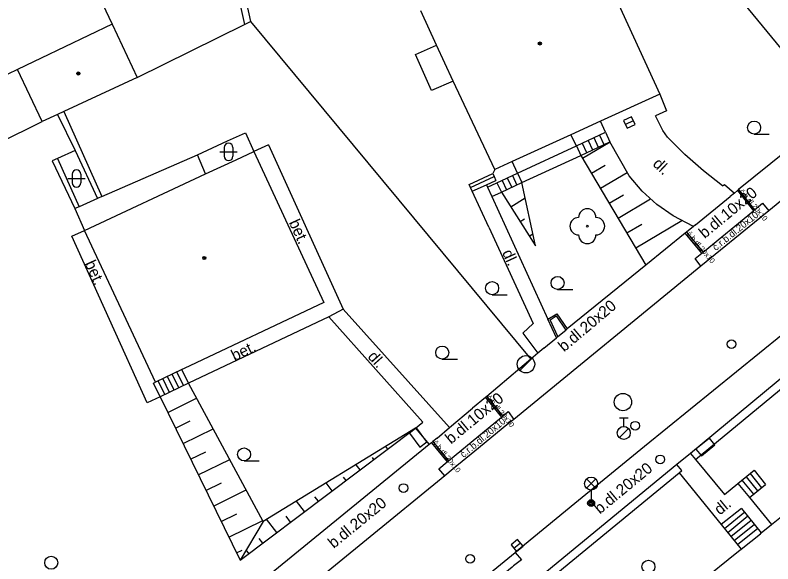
# Model space of a CAD drawing. Extents: x -600391 to -599491, y -1160176 to -1159402.
# Drawn here: x -600063.01 to -600019.4, y -1160017.47 to -1159985.87 of the extents above; entities that cross this region are included whole.
import ezdxf

# ---------------------------------------------------------------- set-up
doc = ezdxf.new("R2010")
doc.units = 0
for name, color, linetype in [('Level 10', 7, 'Continuous'), ('Level 11', 7, 'Continuous'), ('Level 14', 7, 'Continuous'), ('Level 15', 7, 'Continuous'), ('Level 22', 7, 'Continuous'), ('Level 24', 7, 'Continuous'), ('Level 27', 7, 'Continuous'), ('Level 28', 7, 'Continuous'), ('Level 33', 7, 'Continuous'), ('Level 36', 7, 'Continuous'), ('Level 39', 7, 'Continuous'), ('Level 40', 7, 'Continuous'), ('Level 5', 7, 'Continuous'), ('Level 51', 7, 'Continuous'), ('Level 7', 7, 'Continuous'), ('Level 8', 7, 'Continuous')]:
    doc.layers.add(name, color=color, linetype=linetype)

msp = doc.modelspace()

# ---------------------------------------------------------------- linework, layer by layer
at = {"layer": 'Level 10'}
for points in [[(-600001.33, -1159982.1), (-600019.64, -1159997.13)], [(-600019.64, -1159997.13), (-600023.55, -1160000.32)], [(-600023.55, -1160000.32), (-600034.3, -1160009.15), (-600034.72, -1160009.46)], [(-600018.85, -1160004.26), (-600026.78, -1160010.71), (-600030.8, -1160014), (-600034.23, -1160016.81)], [(-600034.72, -1160009.46), (-600036.56, -1160010.97), (-600037.8, -1160011.99), (-600038.28, -1160012.39)], [(-600038.28, -1160012.39), (-600047.29, -1160019.77)], [(-600041.41, -1160022.69), (-600034.23, -1160016.81)]]:
    msp.add_lwpolyline(points, dxfattribs=at)
at = {"layer": 'Level 11'}
for points in [[(-600037.8, -1159989.66), (-600039.04, -1159990.21), (-600039.97, -1159988.14), (-600038.77, -1159987.59)], [(-600025.9, -1159990.41), (-600025.52, -1159991.37)], [(-600025.52, -1159991.37), (-600026.15, -1159991.66)], [(-600025.47, -1159992.9), (-600025.73, -1159992.5), (-600025.95, -1159992.09), (-600026.15, -1159991.66)], [(-600029.03, -1159992.61), (-600029.33, -1159991.98)], [(-600030.71, -1159993.39), (-600031.02, -1159992.75)], [(-600030.71, -1159993.39), (-600029.03, -1159992.61)], [(-600029.37, -1159992.77), (-600029.12, -1159993.31)], [(-600029.03, -1159992.61), (-600028.78, -1159993.16)], [(-600030.46, -1159993.94), (-600028.78, -1159993.16)], [(-600030.38, -1159993.24), (-600030.12, -1159993.78)], [(-600030.04, -1159993.08), (-600029.79, -1159993.63)], [(-600029.7, -1159992.92), (-600029.45, -1159993.47)], [(-600027.67, -1159995.12), (-600028.78, -1159993.16)], [(-600022.29, -1159995.7), (-600023.4, -1159994.83), (-600024.46, -1159993.89), (-600025.47, -1159992.9)], [(-600048.44, -1159993.33), (-600049.27, -1159993.71)], [(-600048.44, -1159993.33), (-600044.14, -1160002.79)], [(-600034.1, -1159994.97), (-600030.71, -1159993.39)], [(-600030.71, -1159993.39), (-600030.46, -1159993.94)], [(-600058.03, -1159996.31), (-600052.52, -1159993.91)], [(-600033.85, -1159995.51), (-600030.46, -1159993.94)], [(-600034.1, -1159994.97), (-600034.4, -1159994.3)], [(-600036.88, -1159995.62), (-600035.52, -1159994.99)], [(-600035.41, -1159994.76), (-600035.52, -1159994.99)], [(-600035.52, -1159994.99), (-600035.44, -1159995.15)], [(-600035.28, -1159995.52), (-600034.1, -1159994.97)], [(-600034.1, -1159994.97), (-600033.85, -1159995.51)], [(-600036.8, -1159995.79), (-600035.44, -1159995.15)], [(-600036.7, -1159996.01), (-600035.88, -1159995.63), (-600035.34, -1159995.38)], [(-600035.44, -1159995.15), (-600035.34, -1159995.38)], [(-600034.98, -1159995.38), (-600034.73, -1159995.92)], [(-600034.69, -1159995.24), (-600034.43, -1159995.79)], [(-600034.39, -1159995.1), (-600034.14, -1159995.65)], [(-600023.96, -1159998.03), (-600025.13, -1159997.43), (-600026.07, -1159996.77), (-600026.92, -1159996), (-600027.67, -1159995.12)], [(-600036.8, -1159995.79), (-600036.88, -1159995.62)], [(-600036.7, -1159996.01), (-600036.8, -1159995.79)], [(-600035.88, -1159995.63), (-600035.82, -1159995.77)], [(-600035.82, -1159995.77), (-600035.28, -1159995.52)], [(-600035.82, -1159995.77), (-600035.57, -1159996.32)], [(-600035.28, -1159995.52), (-600035.02, -1159996.06)], [(-600035.02, -1159996.06), (-600033.85, -1159995.51)], [(-600022.29, -1159995.7), (-600022.19, -1159995.62)], [(-600022.19, -1159995.62), (-600021.61, -1159996.11)], [(-600035.75, -1159998.07), (-600036.7, -1159996.01)], [(-600035.57, -1159996.32), (-600035.02, -1159996.06)], [(-600021.44, -1159995.97), (-600020.52, -1159997.14)], [(-600021.37, -1159995.91), (-600020.45, -1159997.07)], [(-600035.57, -1159996.32), (-600032.35, -1160003.37)], [(-600023.55, -1160000.32), (-600023.87, -1159999.89), (-600023.49, -1159999.58), (-600023.41, -1159999.51), (-600020.52, -1159997.14), (-600020.45, -1159997.07), (-600019.99, -1159996.7), (-600019.64, -1159997.13)], [(-600059.76, -1159998.59), (-600059.03, -1159998.26)], [(-600035.75, -1159998.07), (-600033.19, -1160003.63)], [(-600023.49, -1159999.58), (-600024.45, -1159998.42)], [(-600024.37, -1159998.36), (-600023.41, -1159999.51)], [(-600055.42, -1160008.19), (-600059.76, -1159998.59)], [(-600044.14, -1160002.79), (-600044.96, -1160003.25)], [(-600044.14, -1160002.79), (-600038.01, -1160009.62)], [(-600044.96, -1160003.25), (-600053.04, -1160007.07)], [(-600039.54, -1160009.31), (-600044.96, -1160003.25)], [(-600033.19, -1160003.63), (-600033.79, -1160004.19)], [(-600033.79, -1160004.19), (-600032.92, -1160005.33)], [(-600053.04, -1160007.07), (-600053.42, -1160006.27)], [(-600053.86, -1160007.46), (-600054.24, -1160006.67)], [(-600053.59, -1160007.33), (-600053.97, -1160006.54)], [(-600053.32, -1160007.2), (-600053.7, -1160006.4)], [(-600054.67, -1160007.85), (-600055.05, -1160007.06), (-600054.94, -1160007.01)], [(-600054.4, -1160007.72), (-600054.78, -1160006.93)], [(-600053.04, -1160007.07), (-600054.67, -1160007.85)], [(-600054.13, -1160007.59), (-600054.51, -1160006.8)], [(-600054.67, -1160007.85), (-600055.42, -1160008.19)], [(-600035.95, -1160007.89), (-600035.02, -1160009.02)], [(-600035.87, -1160007.82), (-600034.94, -1160008.96)], [(-600038.28, -1160012.39), (-600038.62, -1160011.99), (-600038.15, -1160011.6), (-600038.07, -1160011.53), (-600035.02, -1160009.02), (-600034.94, -1160008.96), (-600034.63, -1160008.7), (-600034.3, -1160009.15)], [(-600039.97, -1160009.66), (-600039.54, -1160009.31)], [(-600039.97, -1160009.66), (-600039.19, -1160010.6)], [(-600039.05, -1160010.49), (-600038.15, -1160011.6)], [(-600038.98, -1160010.42), (-600038.07, -1160011.53)], [(-600023.86, -1160011.46), (-600022.19, -1160013.47)], [(-600024.79, -1160012.23), (-600022.38, -1160015.21), (-600021.23, -1160016.62)], [(-600021.41, -1160012.84), (-600020.48, -1160012.08)], [(-600020.71, -1160012.27), (-600020.05, -1160013.08)], [(-600020.48, -1160012.08), (-600019.82, -1160012.9)], [(-600022.19, -1160013.47), (-600021.41, -1160012.84)], [(-600021.41, -1160012.84), (-600020.75, -1160013.65), (-600019.48, -1160015.21)], [(-600021.18, -1160012.65), (-600020.51, -1160013.46)], [(-600020.94, -1160012.46), (-600020.28, -1160013.27)], [(-600020.75, -1160013.65), (-600019.82, -1160012.9)], [(-600021.21, -1160014.27), (-600022.38, -1160015.21)], [(-600021.02, -1160014.5), (-600022.19, -1160015.45)], [(-600021.21, -1160014.27), (-600020.07, -1160015.69)], [(-600020.84, -1160014.73), (-600022, -1160015.68)], [(-600020.65, -1160014.97), (-600021.81, -1160015.91)], [(-600020.46, -1160015.2), (-600021.62, -1160016.15)], [(-600020.27, -1160015.43), (-600021.43, -1160016.38)], [(-600034.23, -1160016.81), (-600033.87, -1160017.23), (-600034.32, -1160017.59), (-600034.4, -1160017.65), (-600040.45, -1160022.61), (-600040.53, -1160022.67), (-600041.06, -1160023.11), (-600041.41, -1160022.69)]]:
    msp.add_lwpolyline(points, dxfattribs=at)
at = {"layer": 'Level 14'}
for points in [[(-600030.46, -1159993.94), (-600026.71, -1160000.26)], [(-600033.07, -1159999.15), (-600033.85, -1159995.51)], [(-600035.02, -1159996.06), (-600033.07, -1159999.15)], [(-600048.73, -1160015.02), (-600053.04, -1160007.07)], [(-600054.67, -1160007.85), (-600050.07, -1160017.25)], [(-600050.07, -1160017.25), (-600039.97, -1160009.66)], [(-600039.97, -1160009.66), (-600048.73, -1160015.02)], [(-600048.73, -1160015.02), (-600050.07, -1160017.25)]]:
    msp.add_lwpolyline(points, dxfattribs=at)
at = {"layer": 'Level 15'}
for points in [[(-600030.35, -1159994.11), (-600028.77, -1159993.17)], [(-600029.84, -1159994.97), (-600029.06, -1159994.51)], [(-600029.33, -1159995.83), (-600027.79, -1159994.92)], [(-600028.82, -1159996.69), (-600028, -1159996.21)], [(-600034.49, -1159996.91), (-600033.66, -1159996.38)], [(-600028.31, -1159997.55), (-600026.45, -1159996.45)], [(-600033.95, -1159997.75), (-600033.7, -1159997.59)], [(-600027.8, -1159998.41), (-600026.94, -1159997.9)], [(-600027.29, -1159999.27), (-600024.64, -1159997.7)], [(-600033.42, -1159998.6), (-600033.22, -1159998.47)], [(-600054.23, -1160008.75), (-600052.57, -1160007.93)], [(-600053.79, -1160009.65), (-600052.94, -1160009.23)], [(-600053.35, -1160010.54), (-600051.62, -1160009.69)], [(-600052.92, -1160011.44), (-600052.03, -1160011.01)], [(-600041.56, -1160010.86), (-600041.68, -1160010.71)], [(-600052.48, -1160012.34), (-600050.66, -1160011.45)], [(-600042.36, -1160011.46), (-600042.45, -1160011.35)], [(-600043.16, -1160012.06), (-600043.39, -1160011.76)], [(-600052.04, -1160013.24), (-600051.14, -1160012.8)], [(-600044.76, -1160013.26), (-600045.11, -1160012.8)], [(-600043.96, -1160012.66), (-600044.11, -1160012.47)], [(-600051.6, -1160014.14), (-600049.71, -1160013.21)], [(-600045.56, -1160013.86), (-600045.76, -1160013.6)], [(-600046.36, -1160014.46), (-600046.82, -1160013.85)], [(-600051.16, -1160015.03), (-600050.26, -1160014.59)], [(-600050.72, -1160015.93), (-600048.76, -1160014.97)], [(-600047.96, -1160015.67), (-600048.54, -1160014.9)], [(-600047.16, -1160015.06), (-600047.42, -1160014.72)], [(-600048.76, -1160016.27), (-600048.96, -1160016)], [(-600050.28, -1160016.83), (-600049.95, -1160016.67)], [(-600049.56, -1160016.87), (-600049.72, -1160016.66)]]:
    msp.add_lwpolyline(points, dxfattribs=at)
at = {"layer": 'Level 22'}
msp.add_circle((-600030.08, -1159998.02), 0.05, dxfattribs=at)
for centre, start, end in [((-600030.08, -1159997.52), 0, 180), ((-600030.58, -1159998.02), 90, 270), ((-600029.58, -1159998.02), 270, 90), ((-600030.08, -1159998.52), 180, 0)]:
    msp.add_arc(centre, 0.5, start, end, dxfattribs=at)
at = {"layer": 'Level 24'}
for points in [[(-600040.319, -1160009.939), (-600039.721, -1160010.74), (-600039.321, -1160010.441), (-600039.919, -1160009.64)], [(-600023.505, -1160011.252), (-600022.736, -1160010.613), (-600023.055, -1160010.228), (-600023.824, -1160010.867)]]:
    msp.add_lwpolyline(points, close=True, dxfattribs=at)
at = {"layer": 'Level 27'}
for p, q in [((-600027.433, -1159991.945), (-600027.887, -1159992.155)), ((-600033.964, -1160006.323), (-600033.257, -1160005.616)), ((-600034.312, -1160016.571), (-600033.928, -1160016.249))]:
    msp.add_line(p, q, dxfattribs=at)
for points in [[(-600027.539, -1159991.718), (-600027.992, -1159991.929), (-600027.781, -1159992.382), (-600027.328, -1159992.171)], [(-600034.151, -1160016.762), (-600033.768, -1160016.441), (-600034.089, -1160016.058), (-600034.472, -1160016.379)]]:
    msp.add_lwpolyline(points, close=True, dxfattribs=at)
for centre in [(-600033.61, -1160005.97), (-600028.03, -1160008.15)]:
    msp.add_circle(centre, 0.5, dxfattribs=at)
at = {"layer": 'Level 28'}
for p, q in [((-600028.23, -1160009.055), (-600027.73, -1160009.055)), ((-600027.98, -1160009.555), (-600027.98, -1160009.055)), ((-600028.238, -1160010.202), (-600027.708, -1160009.672))]:
    msp.add_line(p, q, dxfattribs=at)
for centre, radius in [((-600021.78, -1160004.81), 0.25), ((-600027.32, -1160009.51), 0.25), ((-600027.98, -1160009.93), 0.375), ((-600025.88, -1160011.45), 0.25), ((-600040.66, -1160013.1), 0.25), ((-600036.83, -1160017.18), 0.25)]:
    msp.add_circle(centre, radius, dxfattribs=at)
at = {"layer": 'Level 33'}
for p, q in [((-600030.125, -1160013.11), (-600029.595, -1160012.58)), ((-600030.125, -1160012.58), (-600029.595, -1160013.11)), ((-600029.86, -1160013.22), (-600029.86, -1160013.97))]:
    msp.add_line(p, q, dxfattribs=at)
for centre, radius in [((-600029.86, -1160012.845), 0.375), ((-600029.86, -1160013.97), 0.2), ((-600029.86, -1160013.97), 0.145), ((-600029.86, -1160013.97), 0.0876)]:
    msp.add_circle(centre, radius, dxfattribs=at)
at = {"layer": 'Level 36'}
for p, q in [((-600020.48, -1159992.715), (-600019.605, -1159992.715)), ((-600050.976, -1159993.496), (-600050.976, -1159993.996)), ((-600050.476, -1159993.496), (-600050.476, -1159993.996)), ((-600051.226, -1159993.746), (-600050.226, -1159993.746)), ((-600059.986, -1159995.276), (-600058.986, -1159995.276)), ((-600059.736, -1159995.026), (-600059.736, -1159995.526)), ((-600059.236, -1159995.026), (-600059.236, -1159995.526)), ((-600035.56, -1160001.965), (-600034.685, -1160001.965)), ((-600031.79, -1160001.665), (-600030.915, -1160001.665)), ((-600038.43, -1160005.675), (-600037.555, -1160005.675)), ((-600049.84, -1160011.535), (-600048.965, -1160011.535))]:
    msp.add_line(p, q, dxfattribs=at)
for centre in [(-600020.48, -1159992.34), (-600031.79, -1160001.29), (-600035.56, -1160001.59), (-600038.43, -1160005.3), (-600049.84, -1160011.16), (-600060.94, -1160017.4), (-600026.56, -1160017.63)]:
    msp.add_circle(centre, 0.375, dxfattribs=at)
for centre, start, end in [((-600050.726, -1159993.496), 0, 180), ((-600050.726, -1159993.996), 180, 0), ((-600059.486, -1159995.026), 0, 180), ((-600059.486, -1159995.526), 180, 0)]:
    msp.add_arc(centre, 0.25, start, end, dxfattribs=at)
at = {"layer": 'Level 39'}
for centre, radius in [((-600032.81, -1159987.5), 0.09), ((-600032.81, -1159987.5), 0.0398), ((-600059.38, -1159989.23), 0.09), ((-600059.38, -1159989.23), 0.0398), ((-600052.13, -1159999.85), 0.09), ((-600052.13, -1159999.85), 0.0398)]:
    msp.add_circle(centre, radius, dxfattribs=at)
at = {"layer": 'Level 5'}
for points in [[(-600063.15, -1159974.33), (-600057.44, -1159986.39)], [(-600030.13, -1159981.2), (-600025.9, -1159990.41)], [(-600038.77, -1159987.59), (-600039.67, -1159985.62)], [(-600057.44, -1159986.39), (-600062.88, -1159989)], [(-600057.44, -1159986.39), (-600055.99, -1159989.46)], [(-600037.8, -1159989.66), (-600038.77, -1159987.59)], [(-600062.88, -1159989), (-600064.57, -1159989.81)], [(-600061.46, -1159992), (-600062.88, -1159989)], [(-600055.99, -1159989.46), (-600060.21, -1159991.42)], [(-600035.41, -1159994.76), (-600037.8, -1159989.66)], [(-600025.9, -1159990.41), (-600029.33, -1159991.98), (-600031.02, -1159992.75), (-600034.4, -1159994.3), (-600035.41, -1159994.76)], [(-600060.21, -1159991.42), (-600060.57, -1159991.59)], [(-600060.57, -1159991.59), (-600061.46, -1159992)], [(-600050.3, -1159994.19), (-600049.27, -1159993.71)], [(-600049.27, -1159993.71), (-600045.25, -1160002.42)], [(-600052.06, -1159995.01), (-600050.3, -1159994.19)], [(-600059.03, -1159998.26), (-600052.06, -1159995.01)], [(-600054.94, -1160007.01), (-600059.03, -1159998.26)], [(-600045.25, -1160002.42), (-600053.29, -1160006.21)], [(-600053.29, -1160006.21), (-600053.42, -1160006.27), (-600054.94, -1160007.01)], [(-600020.12, -1160015.73), (-600020.07, -1160015.69), (-600019.48, -1160015.21), (-600017.46, -1160013.58)], [(-600021.38, -1160016.74), (-600021.23, -1160016.62), (-600020.12, -1160015.73)], [(-600028.72, -1160022.66), (-600028.22, -1160022.26), (-600021.38, -1160016.74)]]:
    msp.add_lwpolyline(points, dxfattribs=at)
at = {"layer": 'Level 51'}
for points in [[(-600054.25, -1159964.29), (-600049.47, -1159986.23)], [(-600054.63, -1159964.62), (-600049.81, -1159986.4)], [(-600049.81, -1159986.4), (-600049.47, -1159986.23)], [(-600055.99, -1159989.46), (-600049.81, -1159986.4)], [(-600060.21, -1159991.42), (-600058.03, -1159996.31)], [(-600060.57, -1159991.59), (-600059.57, -1159993.66)], [(-600050.8, -1159993.1), (-600049.76, -1159992.65)], [(-600049.76, -1159992.65), (-600049.27, -1159993.71)], [(-600052.52, -1159993.91), (-600050.8, -1159993.1)], [(-600059.57, -1159993.66), (-600060.58, -1159994.12)], [(-600059.57, -1159993.66), (-600058.28, -1159996.42)], [(-600060.58, -1159994.12), (-600060.88, -1159994.26)], [(-600060.58, -1159994.12), (-600059.33, -1159996.9)], [(-600052.06, -1159995.01), (-600052.52, -1159993.91)], [(-600060.88, -1159994.26), (-600059.58, -1159997.01)], [(-600058.03, -1159996.31), (-600058.28, -1159996.42)], [(-600058.28, -1159996.42), (-600059.33, -1159996.9)], [(-600059.33, -1159996.9), (-600059.58, -1159997.01)], [(-600059.58, -1159997.01), (-600059.03, -1159998.26)]]:
    msp.add_lwpolyline(points, dxfattribs=at)
at = {"layer": 'Level 7'}
for points in [[(-600032.02, -1159971.88), (-600015.89, -1159991.49)], [(-600049.47, -1159986.23), (-600033.33, -1160005.67)], [(-600015.89, -1159991.49), (-600021.37, -1159995.91), (-600021.44, -1159995.97), (-600021.61, -1159996.11), (-600021.86, -1159996.32)], [(-600066.5, -1159994.48), (-600061.46, -1159992)], [(-600023.85, -1159997.94), (-600023.96, -1159998.03), (-600024.37, -1159998.36), (-600024.45, -1159998.42), (-600026.71, -1160000.26), (-600031.24, -1160003.94)], [(-600031.85, -1160004.45), (-600032.35, -1160003.37), (-600031.84, -1160003.06), (-600031.24, -1160003.94)], [(-600031.78, -1160004.38), (-600032.22, -1160003.41), (-600031.87, -1160003.19), (-600031.31, -1160004)], [(-600016.57, -1160004.85), (-600016.99, -1160005.2), (-600017.07, -1160005.26), (-600024.14, -1160011.11)], [(-600032.58, -1160005.04), (-600032.92, -1160005.33), (-600033.33, -1160005.67)], [(-600033.33, -1160005.67), (-600035.87, -1160007.82), (-600035.95, -1160007.89), (-600036.68, -1160008.51)], [(-600023.86, -1160011.46), (-600016.72, -1160005.56)], [(-600038.73, -1160010.22), (-600038.98, -1160010.42), (-600039.05, -1160010.49), (-600039.19, -1160010.6), (-600049.01, -1160018.62), (-600049.09, -1160018.69), (-600049.41, -1160018.95)], [(-600024.14, -1160011.11), (-600023.86, -1160011.46)], [(-600024.92, -1160011.75), (-600033.39, -1160018.71), (-600033.42, -1160018.74)], [(-600024.63, -1160012.1), (-600024.92, -1160011.75)], [(-600033.14, -1160019.08), (-600032.27, -1160018.36), (-600031.78, -1160017.96), (-600029.52, -1160016.11), (-600024.79, -1160012.23), (-600024.63, -1160012.1)]]:
    msp.add_lwpolyline(points, dxfattribs=at)
at = {"layer": 'Level 8'}
for points in [[(-600023.85, -1159997.94), (-600021.86, -1159996.32)], [(-600032.58, -1160005.04), (-600031.85, -1160004.45), (-600031.78, -1160004.38), (-600031.31, -1160004), (-600031.24, -1160003.94)], [(-600038.73, -1160010.22), (-600038.01, -1160009.62), (-600036.68, -1160008.51)], [(-600024.14, -1160011.11), (-600024.92, -1160011.75)]]:
    msp.add_lwpolyline(points, dxfattribs=at)

# ---------------------------------------------------------------- texts
at = {"layer": 'Level 40'}
for s, height, rotation, p in [('dl.', 0.65, 316.6067, (-600026.36, -1159994.49)), ('b.dl.10x20', 0.65, 39.5617, (-600023.33, -1159998.76)), ('č.b.dl.20x10', 0.3, 310, (-600021.34, -1159996.04)), ('č.r.b.dl.20x10', 0.39999, 39, (-600022.68, -1159999.46)), ('bet.', 0.65, 294.3564, (-600047.27, -1159997.8)), ('č.b.dl.20x10', 0.3, 310, (-600024.37, -1159998.48)), ('dl.', 0.65, 294.7228, (-600035, -1159999.54)), ('bet.', 0.65, 294.3564, (-600059.02, -1160000.16)), ('b.dl.20x20', 0.65, 40.1478, (-600031.42, -1160005.29)), ('bet.', 0.65, 25.3035, (-600050.39, -1160005.8)), ('dl.', 0.65, 311.8091, (-600042.76, -1160005.56)), ('b.dl.10x20', 0.65, 39.5617, (-600037.93, -1160010.6)), ('č.b.dl.20x10', 0.3, 309, (-600035.89, -1160007.9)), ('č.r.b.dl.20x10', 0.39999, 40, (-600037.2, -1160011.38)), ('č.b.dl.20x10', 0.3, 309, (-600038.98, -1160010.51)), ('b.dl.20x20', 0.65, 39.59, (-600029.36, -1160014.63)), ('b.dl.20x20', 0.65, 39.31, (-600044.68, -1160016.61)), ('dl.', 0.65, 39.2962, (-600022.45, -1160014.69))]:
    msp.add_text(s, height=height, rotation=rotation, dxfattribs=at).set_placement(p)

doc.saveas('drawing.dxf')
